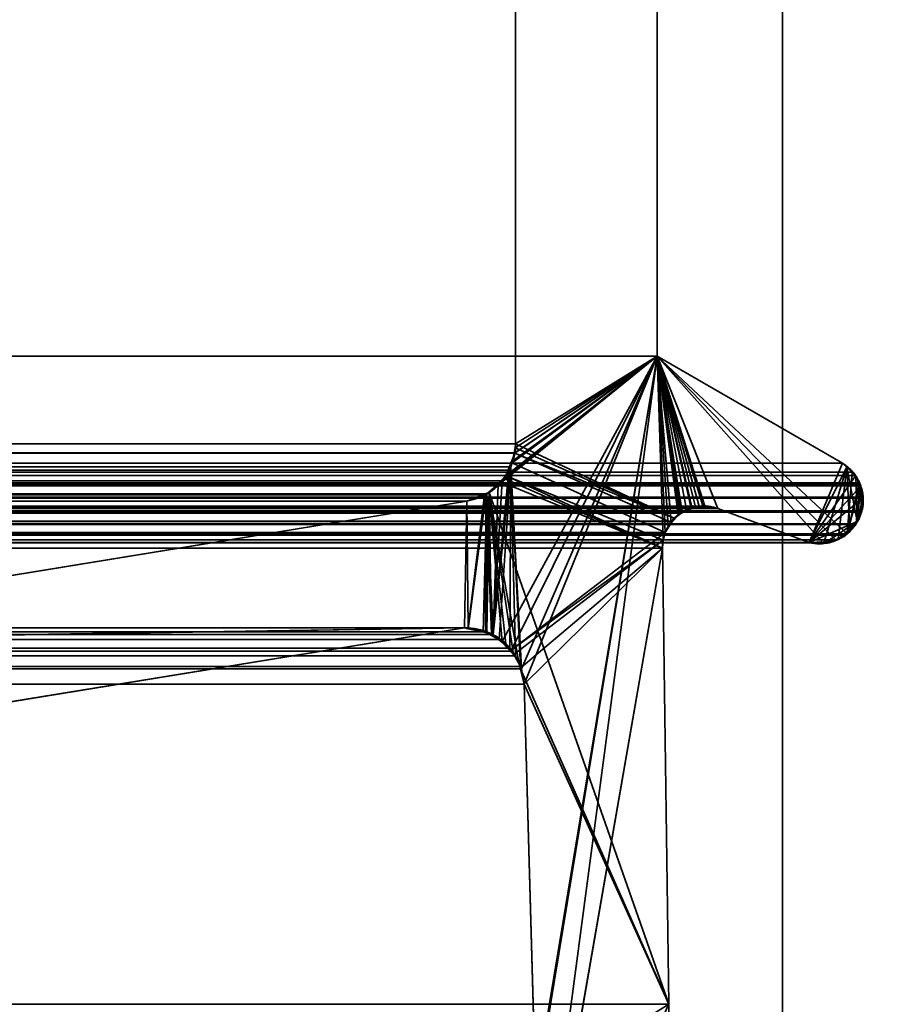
# Model space of a CAD drawing. Header units: millimetres. Extents: x -603 to 3703, y -120 to 249.
# Tile 633 of 656: x 1981.96 to 1988.35, y 2.65 to 9.8. Entities that reach past the tile are written whole.
import ezdxf

# ---------------------------------------------------------------- set-up
doc = ezdxf.new("R2010")
doc.units = ezdxf.units.MM
doc.layers.add('152', color=7, linetype='Continuous', true_color=0xffffff)

# ---------------------------------------------------------------- blocks, each defined once
blk = doc.blocks.new('UG_SURFACE_002')
at = {"layer": '152', "color": 252, "linetype": 'Continuous', "lineweight": 35}
for points in [[(2177.5, -30, 2213.0001), (2177.5, 229.8, 2213.0001), (822.5, 229.8, 2213.0001), (822.5, -30, 2213.0001)], [(972.5, -30, 2063), (972.5, 229.8, 2063), (2027.4999, 229.8, 2063), (2027.4999, -30, 2063)]]:
    blk.add_3dface(points, dxfattribs=at)
blk = doc.blocks.new('UG_SURFACE_148')
at = {"layer": '152', "color": 7, "linetype": 'Continuous', "lineweight": 35}
for points in [[(1014.4385, 6.7187, 2019.0616), (1014.4385, 11.8663, 2019.0616), (1985.5615, 11.8663, 2019.0616), (1985.5615, 6.7187, 2019.0616)], [(1985.5615, 6.7187, 2019.0616), (1985.5615, 11.8663, 2019.0616), (1986.5888, 11.6334, 2020.0887), (1986.5888, 7.3541, 2020.0887)], [(1986.5888, 7.3541, 2020.0887), (1986.5888, 11.6334, 2020.0887), (1013.4112, 11.6334, 2020.0887), (1013.4112, 7.3541, 2020.0887)], [(1987.9353, 6.5775, 2021.4353), (1986.5888, 7.3541, 2020.0887), (1013.4112, 7.3541, 2020.0887), (1012.0647, 6.5775, 2021.4353)], [(1986.5888, 7.3541, 2020.0887), (1985.6043, 5.0824, 2019.1042), (1985.527, 6.5518, 2019.027), (1985.5556, 6.6507, 2019.0556)], [(1985.5556, 6.6507, 2019.0556), (1985.5565, 6.6534, 2019.0566), (1986.5888, 7.3541, 2020.0887)], [(1986.5888, 7.3541, 2020.0887), (1985.5565, 6.6534, 2019.0566), (1985.5615, 6.7187, 2019.0616)], [(1985.6224, 4.9715, 2019.1224), (1985.6043, 5.0824, 2019.1042), (1986.5888, 7.3541, 2020.0887)], [(1985.7049, 2.0412, 2019.2049), (1985.6224, 4.9715, 2019.1224), (1986.5888, 7.3541, 2020.0887)], [(1985.6853, 0.5531, 2019.1853), (1986.5888, 7.3541, 2020.0887), (1986.6327, 6.0214, 2020.1328), (1986.6284, 5.9608, 2020.1285)], [(1985.6882, 1.8784, 2019.1882), (1986.5888, 7.3541, 2020.0887), (1985.6853, 0.5531, 2019.1853)], [(1986.5888, 7.3541, 2020.0887), (1985.6882, 1.8784, 2019.1882), (1985.7049, 2.0412, 2019.2049)], [(1987.9681, 6.0644, 2021.4679), (1986.5888, 7.3541, 2020.0887), (1987.9353, 6.5775, 2021.4353), (1988.0043, 6.5123, 2021.5044)], [(1986.5888, 7.3541, 2020.0887), (1987.8838, 6.0204, 2021.3838), (1987.8387, 5.9996, 2021.3387), (1987.7932, 6.0002, 2021.2932)], [(1986.5888, 7.3541, 2020.0887), (1987.9681, 6.0644, 2021.4679), (1987.9593, 6.0552, 2021.4593), (1987.8838, 6.0204, 2021.3838)], [(1986.5888, 7.3541, 2020.0887), (1987.0291, 6.2483, 2020.529), (1986.9342, 6.2604, 2020.4341)], [(1986.5888, 7.3541, 2020.0887), (1986.6465, 6.0731, 2020.1464), (1986.6327, 6.0214, 2020.1328)], [(1986.5888, 7.3541, 2020.0887), (1986.8951, 6.2655, 2020.395), (1986.8431, 6.248, 2020.3431)], [(1987.7932, 6.0002, 2021.2932), (1987.6932, 6.0016, 2021.1933), (1987.0291, 6.2483, 2020.529), (1986.5888, 7.3541, 2020.0887)], [(1986.5888, 7.3541, 2020.0887), (1986.6917, 6.1535, 2020.1917), (1986.6465, 6.0731, 2020.1464)], [(1986.5888, 7.3541, 2020.0887), (1986.7715, 6.2239, 2020.2715), (1986.7603, 6.214, 2020.2603)], [(1986.9342, 6.2604, 2020.4341), (1986.8951, 6.2655, 2020.395), (1986.5888, 7.3541, 2020.0887)], [(1986.8431, 6.248, 2020.3431), (1986.7715, 6.2239, 2020.2715), (1986.5888, 7.3541, 2020.0887)], [(1986.7603, 6.214, 2020.2603), (1986.6936, 6.1552, 2020.1936), (1986.6917, 6.1535, 2020.1917), (1986.5888, 7.3541, 2020.0887)], [(1014.4385, 6.7187, 2019.0616), (1985.5565, 6.6534, 2019.0566), (1985.5556, 6.6507, 2019.0556)], [(1014.4385, 6.7187, 2019.0616), (1985.5615, 6.7187, 2019.0616), (1985.5565, 6.6534, 2019.0566)], [(1985.5556, 6.6507, 2019.0556), (1014.4473, 6.6515, 2019.0525), (1014.4385, 6.7187, 2019.0616)], [(1014.4473, 6.6515, 2019.0525), (1985.5556, 6.6507, 2019.0556), (1985.527, 6.5518, 2019.027)], [(1014.4531, 6.6087, 2019.047), (1014.4473, 6.6515, 2019.0525), (1985.527, 6.5518, 2019.027)], [(1014.4531, 6.6087, 2019.047), (1985.527, 6.5518, 2019.027), (1985.512, 6.5272, 2019.012)], [(1985.512, 6.5272, 2019.012), (1014.4871, 6.5255, 2019.0129), (1014.4531, 6.6087, 2019.047)], [(1011.9947, 6.5146, 2021.5054), (1011.9799, 6.5013, 2021.5201), (1988.0294, 6.4886, 2021.5294)], [(1012.0647, 6.5775, 2021.4353), (1011.9947, 6.5146, 2021.5054), (1988.0043, 6.5123, 2021.5044)], [(1988.0294, 6.4886, 2021.5294), (1988.0043, 6.5123, 2021.5044), (1011.9947, 6.5146, 2021.5054)], [(1988.0043, 6.5123, 2021.5044), (1987.9353, 6.5775, 2021.4353), (1012.0647, 6.5775, 2021.4353)], [(1014.4925, 6.5122, 2019.0074), (1014.4871, 6.5255, 2019.0129), (1985.512, 6.5272, 2019.012)], [(1014.4925, 6.5122, 2019.0074), (1985.512, 6.5272, 2019.012), (1985.4639, 6.449, 2018.9638)], [(1014.4925, 6.5122, 2019.0074), (1985.4639, 6.449, 2018.9638), (1985.4354, 6.4249, 2018.9354)], [(1985.4354, 6.4249, 2018.9354), (1014.5636, 6.4213, 2018.9364), (1014.4925, 6.5122, 2019.0074)], [(1985.4419, 5.297, 2018.9419), (1985.3976, 5.3323, 2018.8975), (1985.527, 6.5518, 2019.027)], [(1985.512, 6.5272, 2019.012), (1985.527, 6.5518, 2019.027), (1985.3976, 5.3323, 2018.8975)], [(1985.3976, 5.3323, 2018.8975), (1985.4639, 6.449, 2018.9638), (1985.512, 6.5272, 2019.012)], [(1985.527, 6.5518, 2019.027), (1985.5202, 5.2345, 2019.0203), (1985.4419, 5.297, 2018.9419)], [(1985.5615, 5.178, 2019.0616), (1985.5366, 5.2122, 2019.0365), (1985.5202, 5.2345, 2019.0203), (1985.527, 6.5518, 2019.027)], [(1985.527, 6.5518, 2019.027), (1985.6043, 5.0824, 2019.1042), (1985.5958, 5.1012, 2019.0959)], [(1985.5958, 5.1012, 2019.0959), (1985.5615, 5.178, 2019.0616), (1985.527, 6.5518, 2019.027)], [(1988.0043, 6.5123, 2021.5044), (1988.0294, 6.4886, 2021.5294), (1988.0571, 6.4344, 2021.5571), (1987.9681, 6.0644, 2021.4679)], [(1011.9799, 6.5013, 2021.5201), (1011.9424, 6.4347, 2021.5576), (1988.0571, 6.4344, 2021.5571)], [(1011.9799, 6.5013, 2021.5201), (1988.0571, 6.4344, 2021.5571), (1988.0294, 6.4886, 2021.5294)], [(1985.4354, 6.4249, 2018.9354), (1985.4639, 6.449, 2018.9638), (1985.3976, 5.3323, 2018.8975)], [(1011.9354, 6.4222, 2021.5647), (1011.9158, 6.3416, 2021.5843), (1988.084, 6.331, 2021.584)], [(1011.9365, 6.4244, 2021.5633), (1011.9354, 6.4222, 2021.5647), (1988.068, 6.4131, 2021.5681)], [(1011.9354, 6.4222, 2021.5647), (1988.084, 6.331, 2021.584), (1988.068, 6.4131, 2021.5681)], [(1011.9424, 6.4347, 2021.5576), (1011.9365, 6.4244, 2021.5633), (1988.0626, 6.4236, 2021.5626)], [(1988.068, 6.4131, 2021.5681), (1988.0626, 6.4236, 2021.5626), (1011.9365, 6.4244, 2021.5633)], [(1988.0626, 6.4236, 2021.5626), (1988.0571, 6.4344, 2021.5571), (1011.9424, 6.4347, 2021.5576)], [(1014.5705, 6.4125, 2018.9295), (1014.5636, 6.4213, 2018.9364), (1985.4354, 6.4249, 2018.9354)], [(1014.625, 6.3688, 2018.8751), (1014.5705, 6.4125, 2018.9295), (1985.4354, 6.4249, 2018.9354)], [(1014.625, 6.3688, 2018.8751), (1985.4354, 6.4249, 2018.9354), (1985.3528, 6.3547, 2018.8527)], [(1014.625, 6.3688, 2018.8751), (1985.3528, 6.3547, 2018.8527), (1985.3343, 6.3481, 2018.8344)], [(1985.3343, 6.3481, 2018.8344), (1014.6664, 6.3523, 2018.8336), (1014.625, 6.3688, 2018.8751)], [(1985.3976, 5.3323, 2018.8975), (1985.3528, 6.3547, 2018.8527), (1985.4354, 6.4249, 2018.9354)], [(1988.0571, 6.4344, 2021.5571), (1988.0626, 6.4236, 2021.5626), (1987.9681, 6.0644, 2021.4679)], [(1988.0346, 6.1368, 2021.5347), (1988.0327, 6.1326, 2021.5328), (1987.9681, 6.0644, 2021.4679), (1988.0626, 6.4236, 2021.5626)], [(1988.0723, 6.222, 2021.5724), (1988.0346, 6.1368, 2021.5347), (1988.0626, 6.4236, 2021.5626)], [(1988.0723, 6.222, 2021.5724), (1988.0626, 6.4236, 2021.5626), (1988.068, 6.4131, 2021.5681), (1988.084, 6.331, 2021.584)], [(1988.084, 6.331, 2021.584), (1011.9154, 6.3315, 2021.5845), (1011.9141, 6.3011, 2021.5859)], [(1988.084, 6.331, 2021.584), (1011.9141, 6.3011, 2021.5859), (1011.9234, 6.2316, 2021.5766)], [(1011.9158, 6.3416, 2021.5843), (1011.9154, 6.3315, 2021.5845), (1988.084, 6.331, 2021.584)], [(1011.9234, 6.2316, 2021.5766), (1988.0856, 6.3226, 2021.5857), (1988.084, 6.331, 2021.584)], [(1011.9234, 6.2316, 2021.5766), (1988.0766, 6.2316, 2021.5766), (1988.0856, 6.3226, 2021.5857)], [(1014.6664, 6.3523, 2018.8336), (1985.3343, 6.3481, 2018.8344), (1985.2079, 6.3024, 2018.708)], [(1985.2079, 6.3024, 2018.708), (1014.7921, 6.3024, 2018.708), (1014.6664, 6.3523, 2018.8336)], [(1021.0108, 5.2872, 2012.4891), (1014.7921, 6.3024, 2018.708), (1985.2079, 6.3024, 2018.708), (1978.9892, 5.2872, 2012.4891)], [(1978.9892, 5.2872, 2012.4891), (1985.2079, 6.3024, 2018.708), (1985.1892, 5.381, 2018.6892)], [(1985.2079, 6.3024, 2018.708), (1985.2164, 5.3809, 2018.7163), (1985.1892, 5.381, 2018.6892)], [(1985.2079, 6.3024, 2018.708), (1985.3343, 6.3481, 2018.8344), (1985.2164, 5.3809, 2018.7163)], [(1985.3245, 5.3519, 2018.8246), (1985.2164, 5.3809, 2018.7163), (1985.3343, 6.3481, 2018.8344), (1985.3528, 6.3547, 2018.8527)], [(1985.3528, 6.3547, 2018.8527), (1985.3976, 5.3323, 2018.8975), (1985.3245, 5.3519, 2018.8246)], [(1988.084, 6.331, 2021.584), (1988.0856, 6.3226, 2021.5857), (1988.0766, 6.2316, 2021.5766), (1988.0723, 6.222, 2021.5724)], [(1011.9234, 6.2316, 2021.5766), (1011.9276, 6.2218, 2021.5724), (1988.0723, 6.222, 2021.5724)], [(1988.0723, 6.222, 2021.5724), (1988.0766, 6.2316, 2021.5766), (1011.9234, 6.2316, 2021.5766)], [(1987.0291, 6.2483, 2020.529), (1987.6932, 6.0016, 2021.1933), (1012.3068, 6.0016, 2021.1933), (1012.9709, 6.2483, 2020.529)], [(1012.9709, 6.2483, 2020.529), (1013.0657, 6.2609, 2020.4341), (1986.9342, 6.2604, 2020.4341)], [(1986.9342, 6.2604, 2020.4341), (1987.0291, 6.2483, 2020.529), (1012.9709, 6.2483, 2020.529)], [(1986.8951, 6.2655, 2020.395), (1013.0657, 6.2609, 2020.4341), (1013.1023, 6.2657, 2020.3977)], [(1986.8951, 6.2655, 2020.395), (1986.9342, 6.2604, 2020.4341), (1013.0657, 6.2609, 2020.4341)], [(1013.1023, 6.2657, 2020.3977), (1986.8431, 6.248, 2020.3431), (1986.8951, 6.2655, 2020.395)], [(1013.1023, 6.2657, 2020.3977), (1013.1569, 6.2479, 2020.3431), (1986.8431, 6.248, 2020.3431)], [(1986.7715, 6.2239, 2020.2715), (1986.8431, 6.248, 2020.3431), (1013.1569, 6.2479, 2020.3431)], [(1986.7715, 6.2239, 2020.2715), (1013.1569, 6.2479, 2020.3431), (1013.2265, 6.2251, 2020.2734)], [(1013.2265, 6.2251, 2020.2734), (1986.7603, 6.214, 2020.2603), (1986.7715, 6.2239, 2020.2715)], [(1013.2265, 6.2251, 2020.2734), (1013.2396, 6.2137, 2020.2603), (1986.7603, 6.214, 2020.2603)], [(1988.0723, 6.222, 2021.5724), (1011.9276, 6.2218, 2021.5724), (1011.9596, 6.1447, 2021.5404)], [(1988.0723, 6.222, 2021.5724), (1011.9596, 6.1447, 2021.5404), (1011.9656, 6.1377, 2021.5344)], [(1011.9656, 6.1377, 2021.5344), (1988.0346, 6.1368, 2021.5347), (1988.0723, 6.222, 2021.5724)], [(1986.7603, 6.214, 2020.2603), (1013.2396, 6.2137, 2020.2603), (1013.3065, 6.1556, 2020.1936)], [(1013.3065, 6.1556, 2020.1936), (1986.6936, 6.1552, 2020.1936), (1986.7603, 6.214, 2020.2603)], [(1986.6917, 6.1535, 2020.1917), (1013.3065, 6.1556, 2020.1936), (1013.3069, 6.1552, 2020.1931)], [(1986.6917, 6.1535, 2020.1917), (1986.6936, 6.1552, 2020.1936), (1013.3065, 6.1556, 2020.1936)], [(1013.3069, 6.1552, 2020.1931), (1986.6465, 6.0731, 2020.1464), (1986.6917, 6.1535, 2020.1917)], [(1013.3069, 6.1552, 2020.1931), (1013.3535, 6.0731, 2020.1464), (1986.6465, 6.0731, 2020.1464)], [(1988.0346, 6.1368, 2021.5347), (1011.9656, 6.1377, 2021.5344), (1012.0267, 6.0664, 2021.4734)], [(1988.0327, 6.1326, 2021.5328), (1988.0346, 6.1368, 2021.5347), (1012.0267, 6.0664, 2021.4734)], [(1988.0327, 6.1326, 2021.5328), (1012.0267, 6.0664, 2021.4734), (1012.0314, 6.0638, 2021.4686)], [(1012.0314, 6.0638, 2021.4686), (1987.9681, 6.0644, 2021.4679), (1988.0327, 6.1326, 2021.5328)], [(1987.9593, 6.0552, 2021.4593), (1987.9681, 6.0644, 2021.4679), (1012.0314, 6.0638, 2021.4686)], [(1012.0314, 6.0638, 2021.4686), (1012.116, 6.018, 2021.384), (1987.8838, 6.0204, 2021.3838)], [(1987.8838, 6.0204, 2021.3838), (1987.9593, 6.0552, 2021.4593), (1012.0314, 6.0638, 2021.4686)], [(1987.8838, 6.0204, 2021.3838), (1012.116, 6.018, 2021.384), (1012.1393, 6.0054, 2021.3606)], [(1987.8387, 5.9996, 2021.3387), (1987.8838, 6.0204, 2021.3838), (1012.1393, 6.0054, 2021.3606)], [(1986.6327, 6.0214, 2020.1328), (1013.3535, 6.0731, 2020.1464), (1013.3715, 5.9802, 2020.1285)], [(1986.6327, 6.0214, 2020.1328), (1986.6465, 6.0731, 2020.1464), (1013.3535, 6.0731, 2020.1464)], [(1013.3715, 5.9802, 2020.1285), (1986.6284, 5.9608, 2020.1285), (1986.6327, 6.0214, 2020.1328)], [(1012.1393, 6.0054, 2021.3606), (1012.207, 5.999, 2021.2929), (1987.7932, 6.0002, 2021.2932)], [(1987.7932, 6.0002, 2021.2932), (1987.8387, 5.9996, 2021.3387), (1012.1393, 6.0054, 2021.3606)], [(1012.207, 5.999, 2021.2929), (1012.2631, 5.9938, 2021.2369), (1987.6932, 6.0016, 2021.1933)], [(1987.6932, 6.0016, 2021.1933), (1987.7932, 6.0002, 2021.2932), (1012.207, 5.999, 2021.2929)], [(1012.2631, 5.9938, 2021.2369), (1012.3068, 6.0016, 2021.1933), (1987.6932, 6.0016, 2021.1933)], [(1986.675, 2.6459, 2020.175), (1986.6284, 5.9608, 2020.1285), (1013.3716, 5.9608, 2020.1285), (1013.325, 2.6459, 2020.175)], [(1013.3715, 5.9802, 2020.1285), (1013.3716, 5.9608, 2020.1285), (1986.6284, 5.9608, 2020.1285)], [(1985.6876, 0.5521, 2019.1877), (1985.6853, 0.5531, 2019.1853), (1986.6284, 5.9608, 2020.1285)], [(1985.6876, 0.5521, 2019.1877), (1986.6284, 5.9608, 2020.1285), (1986.675, 2.6459, 2020.175)], [(1985.2164, 5.3809, 2018.7163), (1014.6747, 5.3615, 2018.8253), (1014.6782, 5.3634, 2018.8217)], [(1985.2164, 5.3809, 2018.7163), (1985.3245, 5.3519, 2018.8246), (1014.6747, 5.3615, 2018.8253)], [(1014.6782, 5.3634, 2018.8217), (1014.8108, 5.381, 2018.6892), (1985.1892, 5.381, 2018.6892)], [(1985.1892, 5.381, 2018.6892), (1985.2164, 5.3809, 2018.7163), (1014.6782, 5.3634, 2018.8217)], [(1014.8108, 5.381, 2018.6892), (1023.9148, 3.8982, 2009.5851), (1976.0852, 3.8982, 2009.5851), (1985.1892, 5.381, 2018.6892)], [(1985.1892, 5.381, 2018.6892), (1976.0852, 3.8982, 2009.5851), (1978.9213, 5.2819, 2012.4211), (1978.9724, 5.2849, 2012.4724)], [(1985.1892, 5.381, 2018.6892), (1978.9724, 5.2849, 2012.4724), (1978.9892, 5.2872, 2012.4891)], [(1985.5202, 5.2345, 2019.0203), (1014.528, 5.2822, 2018.9719), (1014.5571, 5.2979, 2018.9428)], [(1014.5571, 5.2979, 2018.9428), (1014.6747, 5.3615, 2018.8253), (1985.3245, 5.3519, 2018.8246)], [(1985.3245, 5.3519, 2018.8246), (1985.3976, 5.3323, 2018.8975), (1014.5571, 5.2979, 2018.9428)], [(1985.3976, 5.3323, 2018.8975), (1985.4419, 5.297, 2018.9419), (1014.5571, 5.2979, 2018.9428)], [(1014.5571, 5.2979, 2018.9428), (1985.4419, 5.297, 2018.9419), (1985.5202, 5.2345, 2019.0203)], [(1985.5202, 5.2345, 2019.0203), (1014.4651, 5.2089, 2019.0349), (1014.528, 5.2822, 2018.9719)], [(1985.5202, 5.2345, 2019.0203), (1985.5366, 5.2122, 2019.0365), (1014.4651, 5.2089, 2019.0349)], [(1985.5615, 5.178, 2019.0616), (1014.4042, 5.1012, 2019.0959), (1014.4385, 5.178, 2019.0616)], [(1985.5615, 5.178, 2019.0616), (1985.5958, 5.1012, 2019.0959), (1014.4042, 5.1012, 2019.0959)], [(1985.5615, 5.178, 2019.0616), (1014.4385, 5.178, 2019.0616), (1014.4651, 5.2089, 2019.0349)], [(1014.4651, 5.2089, 2019.0349), (1985.5366, 5.2122, 2019.0365), (1985.5615, 5.178, 2019.0616)], [(1985.6043, 5.0824, 2019.1042), (1014.3776, 4.9715, 2019.1224), (1014.3957, 5.0824, 2019.1042)], [(1985.6043, 5.0824, 2019.1042), (1985.6224, 4.9715, 2019.1224), (1014.3776, 4.9715, 2019.1224)], [(1014.3957, 5.0824, 2019.1042), (1014.4042, 5.1012, 2019.0959), (1985.5958, 5.1012, 2019.0959), (1985.6043, 5.0824, 2019.1042)], [(1014.2951, 2.0412, 2019.2049), (1014.3776, 4.9715, 2019.1224), (1985.6224, 4.9715, 2019.1224), (1985.7049, 2.0412, 2019.2049)]]:
    blk.add_3dface(points, dxfattribs=at)
blk = doc.blocks.new('UG_SURFACE_149')
at = {"layer": '152', "color": 7, "linetype": 'Continuous', "lineweight": 35}
for points in [[(1986.5888, 11.6334, -7), (1986.5888, 7.3541, -7), (1985.5615, 6.7187, -7), (1985.5615, 11.8663, -7)], [(1986.5888, 7.3541, 2020.0887), (1986.5888, 11.6334, 2020.0887), (1985.5615, 11.8663, 2019.0616), (1985.5615, 6.7187, 2019.0616)], [(1985.5615, 6.7187, 2019.0616), (1985.5615, 11.8663, 2019.0616), (1985.5615, 11.8663, -7), (1985.5615, 6.7187, -7)], [(1986.5888, 7.3541, -7), (1986.5888, 11.6334, -7), (1986.5888, 11.6334, 2020.0887), (1986.5888, 7.3541, 2020.0887)], [(1986.5888, 7.3541, 2020.0887), (1985.3693, 6.365, 2018.8692), (1985.3867, 5.3379, 2018.8868), (1985.462, 5.2773, 2018.9619)], [(1985.4517, 6.4465, 2018.9517), (1985.3693, 6.365, 2018.8692), (1986.5888, 7.3541, 2020.0887)], [(1985.4754, 6.4699, 2018.9755), (1985.4517, 6.4465, 2018.9517), (1986.5888, 7.3541, 2020.0887)], [(1985.462, 5.2773, 2018.9619), (1985.5305, 5.2222, 2019.0306), (1986.5888, 7.3541, 2020.0887)], [(1986.5888, 7.3541, 2020.0887), (1985.491, 6.4854, 2018.991), (1985.4754, 6.4699, 2018.9755)], [(1985.5359, 6.5803, 2019.0358), (1985.491, 6.4854, 2018.991), (1986.5888, 7.3541, 2020.0887)], [(1986.6465, 6.0731, 2020.1464), (1986.6681, 6.1188, 2020.1681), (1986.5888, 7.3541, 2020.0887), (1985.5305, 5.2222, 2019.0306)], [(1986.5888, 7.3541, 2020.0887), (1985.5433, 6.596, 2019.0432), (1985.5359, 6.5803, 2019.0358)], [(1985.5571, 6.6889, 2019.057), (1985.5433, 6.596, 2019.0432), (1986.5888, 7.3541, 2020.0887)], [(1986.5888, 7.3541, 2020.0887), (1985.5615, 6.7187, 2019.0616), (1985.5571, 6.6889, 2019.057)], [(1986.7524, 6.2053, -7), (1986.7128, 6.1775, -7), (1985.5615, 6.7187, -7), (1986.5888, 7.3541, -7)], [(1987.9353, 6.5775, -7), (1986.5888, 7.3541, -7), (1986.5888, 7.3541, 2020.0887), (1987.9353, 6.5775, 2021.4353)], [(1986.5888, 7.3541, -7), (1986.8017, 6.2399, -7), (1986.7524, 6.2053, -7)], [(1986.5888, 7.3541, -7), (1986.9205, 6.267, -7), (1986.8373, 6.248, -7)], [(1987.6932, 6.0016, -7), (1987.0291, 6.2483, -7), (1986.5888, 7.3541, -7), (1987.9353, 6.5775, -7)], [(1986.8373, 6.248, -7), (1986.8017, 6.2399, -7), (1986.5888, 7.3541, -7)], [(1986.5888, 7.3541, -7), (1987.0291, 6.2483, -7), (1986.9344, 6.2646, -7)], [(1986.9344, 6.2646, -7), (1986.9205, 6.267, -7), (1986.5888, 7.3541, -7)], [(1986.5888, 7.3541, 2020.0887), (1986.75, 6.2071, 2020.2501), (1986.8375, 6.2472, 2020.3376)], [(1986.5888, 7.3541, 2020.0887), (1986.6681, 6.1188, 2020.1681), (1986.6915, 6.1456, 2020.1914)], [(1986.5888, 7.3541, 2020.0887), (1986.8686, 6.2615, 2020.3686), (1986.9344, 6.2561, 2020.4344)], [(1986.5888, 7.3541, 2020.0887), (1986.7417, 6.2033, 2020.2415), (1986.75, 6.2071, 2020.2501)], [(1986.9344, 6.2561, 2020.4344), (1987.0291, 6.2483, 2020.529), (1986.5888, 7.3541, 2020.0887)], [(1986.6915, 6.1456, 2020.1914), (1986.7417, 6.2033, 2020.2415), (1986.5888, 7.3541, 2020.0887)], [(1986.8375, 6.2472, 2020.3376), (1986.8686, 6.2615, 2020.3686), (1986.5888, 7.3541, 2020.0887)], [(1987.9353, 6.5775, 2021.4353), (1986.5888, 7.3541, 2020.0887), (1987.0291, 6.2483, 2020.529), (1987.6932, 6.0016, 2021.1933)], [(1985.559, 6.688, -7), (1985.5559, 6.6496, -7), (1985.5359, 6.5803, 2019.0358)], [(1985.5359, 6.5803, 2019.0358), (1985.5433, 6.596, 2019.0432), (1985.559, 6.688, -7)], [(1985.5433, 6.596, 2019.0432), (1985.5571, 6.6889, 2019.057), (1985.559, 6.688, -7)], [(1986.7128, 6.1775, -7), (1985.5559, 6.6496, -7), (1985.559, 6.688, -7)], [(1985.5615, 6.7187, -7), (1985.559, 6.688, -7), (1985.5571, 6.6889, 2019.057)], [(1985.5571, 6.6889, 2019.057), (1985.5615, 6.7187, 2019.0616), (1985.5615, 6.7187, -7)], [(1985.559, 6.688, -7), (1985.5615, 6.7187, -7), (1986.7128, 6.1775, -7)], [(1985.5292, 6.5819, -7), (1985.4916, 6.4863, -7), (1985.491, 6.4854, 2018.991)], [(1985.491, 6.4854, 2018.991), (1985.5359, 6.5803, 2019.0358), (1985.5292, 6.5819, -7)], [(1985.4916, 6.4863, -7), (1985.5292, 6.5819, -7), (1986.6465, 6.0731, -7), (1986.6321, 6.0177, -7)], [(1986.6935, 6.1471, -7), (1986.6465, 6.0731, -7), (1985.5292, 6.5819, -7), (1985.5559, 6.6496, -7)], [(1985.5559, 6.6496, -7), (1985.5292, 6.5819, -7), (1985.5359, 6.5803, 2019.0358)], [(1985.5559, 6.6496, -7), (1986.7128, 6.1775, -7), (1986.6935, 6.1471, -7)], [(1987.9353, 6.5775, -7), (1987.9488, 6.5687, -7), (1987.9656, 6.5516, -7), (1987.6932, 6.0016, -7)], [(1987.6932, 6.0016, 2021.1933), (1987.9657, 6.5488, 2021.4658), (1987.9353, 6.5775, 2021.4353)], [(1987.6932, 6.0016, -7), (1987.9656, 6.5516, -7), (1988.0304, 6.485, -7)], [(1987.9657, 6.5488, 2021.4658), (1987.6932, 6.0016, 2021.1933), (1987.8031, 6.0057, 2021.3032)], [(1987.9657, 6.5488, 2021.4658), (1987.8031, 6.0057, 2021.3032), (1987.8696, 6.0082, 2021.3697), (1987.9025, 6.028, 2021.4026)], [(1987.9657, 6.5488, 2021.4658), (1987.9025, 6.028, 2021.4026), (1987.9876, 6.0792, 2021.4877), (1987.9889, 6.0809, 2021.4889)], [(1987.9656, 6.5516, -7), (1987.9488, 6.5687, -7), (1987.9353, 6.5775, 2021.4353)], [(1987.9353, 6.5775, 2021.4353), (1987.9657, 6.5488, 2021.4658), (1987.9656, 6.5516, -7)], [(1987.9488, 6.5687, -7), (1987.9353, 6.5775, -7), (1987.9353, 6.5775, 2021.4353)], [(1988.0304, 6.485, -7), (1987.9656, 6.5516, -7), (1987.9657, 6.5488, 2021.4658)], [(1987.9657, 6.5488, 2021.4658), (1988.0294, 6.4886, 2021.5294), (1988.0304, 6.485, -7)], [(1987.9889, 6.0809, 2021.4889), (1988.0427, 6.1542, 2021.5428), (1987.9657, 6.5488, 2021.4658)], [(1988.0309, 6.4854, 2021.5309), (1988.0294, 6.4886, 2021.5294), (1987.9657, 6.5488, 2021.4658), (1988.0427, 6.1542, 2021.5428)], [(1985.3693, 6.365, 2018.8692), (1985.4517, 6.4465, 2018.9517), (1985.4498, 6.4447, -7)], [(1985.4498, 6.4447, -7), (1985.3703, 6.3656, -7), (1985.3693, 6.365, 2018.8692)], [(1986.6284, 5.9608, -7), (1986.675, 2.6459, -7), (1985.3703, 6.3656, -7), (1985.4498, 6.4447, -7)], [(1985.4498, 6.4447, -7), (1985.4743, 6.4691, -7), (1986.6284, 5.9608, -7)], [(1985.4743, 6.4691, -7), (1985.4498, 6.4447, -7), (1985.4517, 6.4465, 2018.9517)], [(1985.4517, 6.4465, 2018.9517), (1985.4754, 6.4699, 2018.9755), (1985.4743, 6.4691, -7)], [(1985.4743, 6.4691, -7), (1985.4916, 6.4863, -7), (1986.6284, 5.9608, -7)], [(1985.4916, 6.4863, -7), (1985.4743, 6.4691, -7), (1985.4754, 6.4699, 2018.9755)], [(1985.4754, 6.4699, 2018.9755), (1985.491, 6.4854, 2018.991), (1985.4916, 6.4863, -7)], [(1986.6321, 6.0177, -7), (1986.6284, 5.9608, -7), (1985.4916, 6.4863, -7)], [(1987.6932, 6.0016, -7), (1988.0304, 6.485, -7), (1988.0347, 6.4807, -7), (1988.0645, 6.4048, -7)], [(1988.0294, 6.4886, 2021.5294), (1988.0309, 6.4854, 2021.5309), (1988.0304, 6.485, -7)], [(1988.0347, 6.4807, -7), (1988.0304, 6.485, -7), (1988.0309, 6.4854, 2021.5309)], [(1988.0645, 6.4048, -7), (1988.0347, 6.4807, -7), (1988.0309, 6.4854, 2021.5309)], [(1988.0309, 6.4854, 2021.5309), (1988.0679, 6.405, 2021.5678), (1988.0645, 6.4048, -7)], [(1988.0679, 6.405, 2021.5678), (1988.0309, 6.4854, 2021.5309), (1988.0427, 6.1542, 2021.5428)], [(1987.6932, 6.0016, -7), (1988.0645, 6.4048, -7), (1988.0812, 6.3623, -7), (1988.0798, 6.3226, -7)], [(1988.0427, 6.1542, 2021.5428), (1988.0832, 6.3218, 2021.5833), (1988.0757, 6.388, 2021.5757), (1988.0679, 6.405, 2021.5678)], [(1988.0812, 6.3623, -7), (1988.0645, 6.4048, -7), (1988.0679, 6.405, 2021.5678)], [(1988.0679, 6.405, 2021.5678), (1988.0757, 6.388, 2021.5757), (1988.0812, 6.3623, -7)], [(1988.0798, 6.3226, -7), (1988.0812, 6.3623, -7), (1988.0757, 6.388, 2021.5757)], [(1988.0757, 6.388, 2021.5757), (1988.0832, 6.3218, 2021.5833), (1988.0798, 6.3226, -7)], [(1976.0852, 3.8982, 2009.5851), (1985.1892, 5.381, 2018.6892), (1985.2079, 6.3024, 2018.708), (1978.9892, 5.2872, 2012.4891)], [(1978.9892, 5.2872, -7), (1985.2079, 6.3024, -7), (1985.1892, 5.381, -7)], [(1978.9892, 5.2872, 2012.4891), (1985.2079, 6.3024, 2018.708), (1985.2079, 6.3024, -7), (1978.9892, 5.2872, -7)], [(1985.3468, 6.3562, 2018.8468), (1985.2079, 6.3024, 2018.708), (1985.1892, 5.381, 2018.6892), (1985.2177, 5.3748, 2018.7178)], [(1985.2176, 5.3764, -7), (1985.1892, 5.381, -7), (1985.2079, 6.3024, -7), (1985.346, 6.3561, -7)], [(1985.2079, 6.3024, 2018.708), (1985.3468, 6.3562, 2018.8468), (1985.346, 6.3561, -7)], [(1985.346, 6.3561, -7), (1985.2079, 6.3024, -7), (1985.2079, 6.3024, 2018.708)], [(1985.346, 6.3561, -7), (1985.3436, 5.3562, -7), (1985.2176, 5.3764, -7)], [(1985.3468, 6.3562, 2018.8468), (1985.2177, 5.3748, 2018.7178), (1985.3517, 5.3455, 2018.8518)], [(1985.346, 6.3561, -7), (1985.3703, 6.3656, -7), (1985.3436, 5.3562, -7)], [(1985.3516, 5.3513, -7), (1985.3436, 5.3562, -7), (1985.3703, 6.3656, -7)], [(1985.3703, 6.3656, -7), (1985.346, 6.3561, -7), (1985.3468, 6.3562, 2018.8468)], [(1985.3468, 6.3562, 2018.8468), (1985.3693, 6.365, 2018.8692), (1985.3703, 6.3656, -7)], [(1985.3867, 5.3379, 2018.8868), (1985.3693, 6.365, 2018.8692), (1985.3468, 6.3562, 2018.8468)], [(1985.3517, 5.3455, 2018.8518), (1985.3867, 5.3379, 2018.8868), (1985.3468, 6.3562, 2018.8468)], [(1985.4631, 5.2826, -7), (1985.3516, 5.3513, -7), (1985.3703, 6.3656, -7)], [(1985.3703, 6.3656, -7), (1985.4904, 5.2657, -7), (1985.4631, 5.2826, -7)], [(1985.3703, 6.3656, -7), (1985.5816, 5.1408, -7), (1985.5469, 5.1883, -7)], [(1985.5469, 5.1883, -7), (1985.4904, 5.2657, -7), (1985.3703, 6.3656, -7)], [(1985.5944, 5.0879, -7), (1985.5816, 5.1408, -7), (1985.3703, 6.3656, -7), (1986.675, 2.6459, -7)], [(1987.6932, 6.0016, -7), (1988.0798, 6.3226, -7), (1988.0766, 6.2316, -7), (1988.0406, 6.1534, -7)], [(1988.0832, 6.3218, 2021.5833), (1988.0427, 6.1542, 2021.5428), (1988.0539, 6.1695, 2021.554), (1988.0766, 6.2316, 2021.5766)], [(1988.0798, 6.3226, -7), (1988.0859, 6.2992, 2021.5857), (1988.0766, 6.2316, 2021.5766)], [(1988.0766, 6.2316, 2021.5766), (1988.0766, 6.2316, -7), (1988.0798, 6.3226, -7)], [(1988.0766, 6.2316, 2021.5766), (1988.0859, 6.2992, 2021.5857), (1988.0832, 6.3218, 2021.5833)], [(1988.0798, 6.3226, -7), (1988.0832, 6.3218, 2021.5833), (1988.0859, 6.2992, 2021.5857)], [(1986.8017, 6.2399, -7), (1986.8375, 6.2472, 2020.3376), (1986.75, 6.2071, 2020.2501)], [(1986.75, 6.2071, 2020.2501), (1986.7524, 6.2053, -7), (1986.8017, 6.2399, -7)], [(1986.8017, 6.2399, -7), (1986.8373, 6.248, -7), (1986.8375, 6.2472, 2020.3376)], [(1986.8686, 6.2615, 2020.3686), (1986.8373, 6.248, -7), (1986.9205, 6.267, -7)], [(1986.8686, 6.2615, 2020.3686), (1986.8375, 6.2472, 2020.3376), (1986.8373, 6.248, -7)], [(1986.9205, 6.267, -7), (1986.9344, 6.2561, 2020.4344), (1986.8686, 6.2615, 2020.3686)], [(1986.9205, 6.267, -7), (1986.9344, 6.2646, -7), (1986.9344, 6.2561, 2020.4344)], [(1986.9344, 6.2561, 2020.4344), (1986.9344, 6.2646, -7), (1987.0291, 6.2483, -7)], [(1987.0291, 6.2483, -7), (1987.0291, 6.2483, 2020.529), (1986.9344, 6.2561, 2020.4344)], [(1987.0291, 6.2483, -7), (1987.6932, 6.0016, -7), (1987.6932, 6.0016, 2021.1933), (1987.0291, 6.2483, 2020.529)], [(1988.0427, 6.1542, 2021.5428), (1988.0406, 6.1534, -7), (1988.0766, 6.2316, -7)], [(1988.0766, 6.2316, -7), (1988.0539, 6.1695, 2021.554), (1988.0427, 6.1542, 2021.5428)], [(1988.0766, 6.2316, -7), (1988.0766, 6.2316, 2021.5766), (1988.0539, 6.1695, 2021.554)], [(1986.7417, 6.2033, 2020.2415), (1986.6915, 6.1456, 2020.1914), (1986.6935, 6.1471, -7)], [(1986.7417, 6.2033, 2020.2415), (1986.6935, 6.1471, -7), (1986.7128, 6.1775, -7)], [(1986.7417, 6.2033, 2020.2415), (1986.7128, 6.1775, -7), (1986.7524, 6.2053, -7)], [(1986.7524, 6.2053, -7), (1986.75, 6.2071, 2020.2501), (1986.7417, 6.2033, 2020.2415)], [(1987.8035, 5.9974, -7), (1987.6932, 6.0016, -7), (1988.0406, 6.1534, -7)], [(1987.9028, 6.0261, -7), (1987.8236, 5.9966, -7), (1987.8035, 5.9974, -7), (1988.0406, 6.1534, -7)], [(1987.9847, 6.0854, -7), (1987.9326, 6.0372, -7), (1987.9028, 6.0261, -7), (1988.0406, 6.1534, -7)], [(1988.0406, 6.1534, -7), (1988.0273, 6.1249, -7), (1987.9847, 6.0854, -7)], [(1988.0273, 6.1249, -7), (1988.0427, 6.1542, 2021.5428), (1987.9889, 6.0809, 2021.4889)], [(1988.0273, 6.1249, -7), (1988.0406, 6.1534, -7), (1988.0427, 6.1542, 2021.5428)], [(1986.6681, 6.1188, 2020.1681), (1986.6465, 6.0731, -7), (1986.6935, 6.1471, -7)], [(1986.6681, 6.1188, 2020.1681), (1986.6465, 6.0731, 2020.1464), (1986.6465, 6.0731, -7)], [(1986.6935, 6.1471, -7), (1986.6915, 6.1456, 2020.1914), (1986.6681, 6.1188, 2020.1681)], [(1987.9847, 6.0854, -7), (1987.9876, 6.0792, 2021.4877), (1987.9025, 6.028, 2021.4026)], [(1987.9025, 6.028, 2021.4026), (1987.9326, 6.0372, -7), (1987.9847, 6.0854, -7)], [(1987.9889, 6.0809, 2021.4889), (1987.9847, 6.0854, -7), (1988.0273, 6.1249, -7)], [(1987.9847, 6.0854, -7), (1987.9889, 6.0809, 2021.4889), (1987.9876, 6.0792, 2021.4877)], [(1985.5305, 5.2222, 2019.0306), (1986.6321, 6.0177, 2020.1321), (1986.6465, 6.0731, 2020.1464)], [(1986.6321, 6.0177, 2020.1321), (1985.5305, 5.2222, 2019.0306), (1985.549, 5.1885, 2019.0489)], [(1985.549, 5.1885, 2019.0489), (1985.6005, 5.0942, 2019.1004), (1986.6284, 5.9608, 2020.1285), (1986.6321, 6.0177, 2020.1321)], [(1986.6321, 6.0177, 2020.1321), (1986.6284, 5.9608, -7), (1986.6321, 6.0177, -7)], [(1986.6321, 6.0177, 2020.1321), (1986.6284, 5.9608, 2020.1285), (1986.6284, 5.9608, -7)], [(1986.6321, 6.0177, -7), (1986.6465, 6.0731, 2020.1464), (1986.6321, 6.0177, 2020.1321)], [(1986.6321, 6.0177, -7), (1986.6465, 6.0731, -7), (1986.6465, 6.0731, 2020.1464)], [(1987.9028, 6.0261, -7), (1987.8696, 6.0082, 2021.3697), (1987.8031, 6.0057, 2021.3032)], [(1987.8031, 6.0057, 2021.3032), (1987.8236, 5.9966, -7), (1987.9028, 6.0261, -7)], [(1987.9028, 6.0261, -7), (1987.9025, 6.028, 2021.4026), (1987.8696, 6.0082, 2021.3697)], [(1987.9025, 6.028, 2021.4026), (1987.9028, 6.0261, -7), (1987.9326, 6.0372, -7)], [(1986.6284, 5.9608, 2020.1285), (1985.6005, 5.0942, 2019.1004), (1985.6013, 5.0895, 2019.1014), (1985.6224, 4.9715, 2019.1224)], [(1986.675, 2.6459, 2020.175), (1986.6284, 5.9608, 2020.1285), (1985.6224, 4.9715, 2019.1224), (1985.7049, 2.0412, 2019.2049)], [(1986.675, 2.6459, -7), (1986.6284, 5.9608, -7), (1986.6284, 5.9608, 2020.1285), (1986.675, 2.6459, 2020.175)], [(1987.8035, 5.9974, -7), (1987.8031, 6.0057, 2021.3032), (1987.6932, 6.0016, 2021.1933)], [(1987.6932, 6.0016, 2021.1933), (1987.6932, 6.0016, -7), (1987.8035, 5.9974, -7)], [(1987.8031, 6.0057, 2021.3032), (1987.8035, 5.9974, -7), (1987.8236, 5.9966, -7)], [(1985.1892, 5.381, -7), (1976.0852, 3.8982, -7), (1978.9213, 5.2819, -7), (1978.9553, 5.2832, -7)], [(1985.1892, 5.381, 2018.6892), (1976.0852, 3.8982, 2009.5851), (1976.0852, 3.8982, -7), (1985.1892, 5.381, -7)], [(1985.1892, 5.381, -7), (1978.9553, 5.2832, -7), (1978.9892, 5.2872, -7)], [(1985.2176, 5.3764, -7), (1985.2177, 5.3748, 2018.7178), (1985.1892, 5.381, 2018.6892)], [(1985.1892, 5.381, 2018.6892), (1985.1892, 5.381, -7), (1985.2176, 5.3764, -7)], [(1985.2177, 5.3748, 2018.7178), (1985.2176, 5.3764, -7), (1985.3436, 5.3562, -7)], [(1985.3436, 5.3562, -7), (1985.3517, 5.3455, 2018.8518), (1985.2177, 5.3748, 2018.7178)], [(1985.3436, 5.3562, -7), (1985.3516, 5.3513, -7), (1985.3517, 5.3455, 2018.8518)], [(1985.3517, 5.3455, 2018.8518), (1985.3516, 5.3513, -7), (1985.4631, 5.2826, -7)], [(1985.4631, 5.2826, -7), (1985.3867, 5.3379, 2018.8868), (1985.3517, 5.3455, 2018.8518)], [(1985.4631, 5.2826, -7), (1985.462, 5.2773, 2018.9619), (1985.3867, 5.3379, 2018.8868)], [(1985.462, 5.2773, 2018.9619), (1985.4631, 5.2826, -7), (1985.4904, 5.2657, -7)], [(1985.5469, 5.1883, -7), (1985.5305, 5.2222, 2019.0306), (1985.462, 5.2773, 2018.9619)], [(1985.462, 5.2773, 2018.9619), (1985.4904, 5.2657, -7), (1985.5469, 5.1883, -7)], [(1985.5469, 5.1883, -7), (1985.549, 5.1885, 2019.0489), (1985.5305, 5.2222, 2019.0306)], [(1985.549, 5.1885, 2019.0489), (1985.5469, 5.1883, -7), (1985.5816, 5.1408, -7)], [(1985.5816, 5.1408, -7), (1985.6005, 5.0942, 2019.1004), (1985.549, 5.1885, 2019.0489)], [(1985.6005, 5.0942, 2019.1004), (1985.5816, 5.1408, -7), (1985.5944, 5.0879, -7)], [(1985.5944, 5.0879, -7), (1985.6013, 5.0895, 2019.1014), (1985.6005, 5.0942, 2019.1004)], [(1985.6013, 5.0895, 2019.1014), (1985.5944, 5.0879, -7), (1985.6224, 4.9715, -7)], [(1986.675, 2.6459, -7), (1985.6224, 4.9715, -7), (1985.5944, 5.0879, -7)], [(1985.6224, 4.9715, -7), (1985.6224, 4.9715, 2019.1224), (1985.6013, 5.0895, 2019.1014)], [(1985.7049, 2.0412, -7), (1985.6224, 4.9715, -7), (1986.675, 2.6459, -7), (1986.675, 2.4846, -7)], [(1985.7049, 2.0412, 2019.2049), (1985.6224, 4.9715, 2019.1224), (1985.6224, 4.9715, -7), (1985.7049, 2.0412, -7)]]:
    blk.add_3dface(points, dxfattribs=at)
blk = doc.blocks.new('UG_SURFACE_154')
at = {"layer": '152', "color": 252, "linetype": 'Continuous', "lineweight": 35}
for points in [[(1011, -46.92, 2022.5), (1989, -46.92, 2022.5), (1989, 62.92, 2022.5), (1011, 62.92, 2022.5)], [(1012.5, -46.92, 2020.9999), (1012.5, 62.92, 2020.9999), (1987.5, 62.92, 2020.9999), (1987.5, -46.92, 2020.9999)], [(1989, 62.92, 2022.5), (1989, -46.92, 2022.5), (1987.5, -46.92, 2020.9999), (1987.5, 62.92, 2020.9999)]]:
    blk.add_3dface(points, dxfattribs=at)
blk = doc.blocks.new('UG_SURFACE_155')
at = {"layer": '152', "color": 252, "linetype": 'Continuous', "lineweight": 35}
for points in [[(1987.5, 62.92, 2020.9999), (1987.5, 62.92, -7), (1987.5, -46.92, -7), (1987.5, -46.92, 2020.9999)], [(1987.5, -46.92, -7), (1987.5, 62.92, -7), (1989, 62.92, -7), (1989, -46.92, -7)], [(1987.5, 62.92, 2020.9999), (1987.5, -46.92, 2020.9999), (1989, -46.92, 2022.5), (1989, 62.92, 2022.5)]]:
    blk.add_3dface(points, dxfattribs=at)

msp = doc.modelspace()

# ---------------------------------------------------------------- linework, layer by layer
at = {"layer": '152', "color": 252, "linetype": 'Continuous', "lineweight": -3, "true_color": 0x939598}
for p, q in [((1987.5, -46.92, 2021), (1987.5, 62.92, 2021)), ((1987.5, -46.92, -7), (1987.5, 62.92, -7)), ((1987.5, -46.92, 2021), (1987.5, 62.92, 2021)), ((1985.5615, 6.7187, -7), (1985.5615, 11.8663, -7)), ((1985.5615, 11.8663, 2019.0615), (1985.5615, 6.7187, 2019.0615)), ((1985.5615, 11.8663, 2019.0615), (1985.5615, 6.7187, 2019.0615)), ((1986.5888, 7.3541, 2020.0888), (1986.5888, 11.6334, 2020.0888)), ((1986.5888, 11.6334, 2020.0888), (1986.5888, 7.3541, 2020.0888)), ((1986.5888, 7.3541, -7), (1986.5888, 11.6334, -7)), ((1986.5888, 7.3541, 2020.0888), (1013.4112, 7.3541, 2020.0888)), ((1987.9353, 6.5775, -7), (1986.5888, 7.3541, -7)), ((1986.5888, 7.3541, 2020.0888), (1987.9353, 6.5775, 2021.4353)), ((1986.5888, 7.3541, -7), (1986.5888, 7.3541, 2020.0888)), ((1987.9353, 6.5775, 2021.4353), (1986.5888, 7.3541, 2020.0888)), ((1014.4385, 6.7187, 2019.0615), (1985.5615, 6.7187, 2019.0615)), ((1985.5615, 6.7187, 2019.0615), (1985.5615, 6.7187, -7)), ((1987.9353, 6.5775, 2021.4353), (1012.0647, 6.5775, 2021.4353)), ((1987.9353, 6.5775, -7), (1987.9353, 6.5775, 2021.4353)), ((1014.7921, 6.3024, 2018.7079), (1985.2079, 6.3024, 2018.7079)), ((1985.2079, 6.3024, 2018.7079), (1978.9892, 5.2872, 2012.4892)), ((1985.2079, 6.3024, 2018.7079), (1978.9892, 5.2872, 2012.4892)), ((1978.9892, 5.2872, -7), (1985.2079, 6.3024, -7)), ((1985.2079, 6.3024, 2018.7079), (1985.2079, 6.3024, -7)), ((1988.0766, 6.2316, 2021.5766), (1011.9234, 6.2316, 2021.5766)), ((1987.0291, 6.2483, 2020.5291), (1012.9709, 6.2483, 2020.5291)), ((1987.0291, 6.2483, 2020.5291), (1987.6932, 6.0016, 2021.1932)), ((1987.0291, 6.2483, 2020.5291), (1987.6932, 6.0016, 2021.1932)), ((1987.0291, 6.2483, -7), (1987.6932, 6.0016, -7)), ((1987.0291, 6.2483, -7), (1987.0291, 6.2483, 2020.5291)), ((1988.0766, 6.2316, -7), (1988.0766, 6.2316, 2021.5766)), ((1986.6465, 6.0731, 2020.1465), (1013.3535, 6.0731, 2020.1465)), ((1986.6465, 6.0731, -7), (1986.6465, 6.0731, 2020.1465)), ((1987.6932, 6.0016, 2021.1932), (1012.3068, 6.0016, 2021.1932)), ((1013.3716, 5.9608, 2020.1284), (1986.6284, 5.9608, 2020.1284)), ((1986.6284, 5.9608, 2020.1284), (1986.675, 2.6459, 2020.175)), ((1986.675, 2.6459, 2020.175), (1986.6284, 5.9608, 2020.1284)), ((1986.6284, 5.9608, 2020.1284), (1986.6284, 5.9608, -7)), ((1986.675, 2.6459, -7), (1986.6284, 5.9608, -7)), ((1987.6932, 6.0016, -7), (1987.6932, 6.0016, 2021.1932)), ((1014.8109, 5.381, 2018.6891), (1985.1891, 5.381, 2018.6891)), ((1976.0852, 3.8982, 2009.5852), (1985.1891, 5.381, 2018.6891)), ((1985.1891, 5.381, -7), (1976.0852, 3.8982, -7)), ((1976.0852, 3.8982, 2009.5852), (1985.1891, 5.381, 2018.6891)), ((1985.1891, 5.381, 2018.6891), (1985.1891, 5.381, -7)), ((1014.3776, 4.9715, 2019.1224), (1985.6224, 4.9715, 2019.1224)), ((1985.7049, 2.0412, -7), (1985.6224, 4.9715, -7)), ((1985.6224, 4.9715, 2019.1224), (1985.7049, 2.0412, 2019.2049)), ((1985.6224, 4.9715, 2019.1224), (1985.6224, 4.9715, -7)), ((1985.6224, 4.9715, 2019.1224), (1985.7049, 2.0412, 2019.2049))]:
    msp.add_line(p, q, dxfattribs=at)
for points, knots in [([(1985.2079, 6.3024, 2018.7079), (1985.2574, 6.3106, 2018.7574), (1985.3067, 6.3278, 2018.8067), (1985.3926, 6.3781, 2018.8926), (1985.431, 6.4095, 2018.931), (1985.4884, 6.4784, 2018.9884), (1985.5103, 6.5131, 2019.0103), (1985.5406, 6.583, 2019.0406), (1985.5509, 6.6177, 2019.0509), (1985.5598, 6.6748, 2019.0598), (1985.5615, 6.6968, 2019.0615), (1985.5615, 6.7187, 2019.0615)], [0, 0, 0, 0, 0.299736, 0.299736, 0.559794, 0.559794, 0.75263, 0.75263, 0.907855, 0.907855, 1, 1, 1, 1]), ([(1987.9353, 6.5775, 2021.4353), (1987.9699, 6.5562, 2021.4699), (1988.003, 6.5266, 2021.503), (1988.0448, 6.4664, 2021.5448), (1988.0582, 6.4409, 2021.5582), (1988.0779, 6.3851, 2021.5779), (1988.0842, 6.3538, 2021.5842), (1988.0868, 6.2959, 2021.5868), (1988.0845, 6.2686, 2021.5845), (1988.0784, 6.2392, 2021.5784), (1988.0775, 6.2354, 2021.5775), (1988.0766, 6.2316, 2021.5766)], [0, 0, 0, 0, 0.366438, 0.366438, 0.577698, 0.577698, 0.79165, 0.79165, 0.973358, 0.973358, 1, 1, 1, 1]), ([(1987.0291, 6.2483, 2020.5291), (1987.0074, 6.2564, 2020.5074), (1986.985, 6.2618, 2020.485), (1986.9402, 6.2675, 2020.4402), (1986.9175, 6.2678, 2020.4175), (1986.8727, 6.2631, 2020.3727), (1986.8504, 6.2582, 2020.3504), (1986.8092, 6.244, 2020.3092), (1986.7899, 6.2351, 2020.2899), (1986.7557, 6.2144, 2020.2557), (1986.7404, 6.2031, 2020.2404), (1986.7139, 6.1792, 2020.2139), (1986.7024, 6.167, 2020.2024), (1986.6828, 6.1421, 2020.1828), (1986.6744, 6.1299, 2020.1744), (1986.6592, 6.1031, 2020.1592), (1986.6523, 6.0885, 2020.1523), (1986.6465, 6.0731, 2020.1465)], [0, 0, 0, 0, 0.157236, 0.157236, 0.314404, 0.314404, 0.470713, 0.470713, 0.611107, 0.611107, 0.730481, 0.730481, 0.830453, 0.830453, 0.913927, 0.913927, 1, 1, 1, 1]), ([(1987.6932, 6.0016, 2021.1932), (1987.7172, 5.9955, 2021.2172), (1987.7417, 5.9923, 2021.2417), (1987.7904, 5.9917, 2021.2904), (1987.8148, 5.9942, 2021.3148), (1987.8611, 6.0046, 2021.3611), (1987.8832, 6.0122, 2021.3832), (1987.9235, 6.0312, 2021.4235), (1987.9418, 6.0421, 2021.4418), (1987.974, 6.0663, 2021.474), (1987.9882, 6.0789, 2021.4882), (1988.0126, 6.1051, 2021.5126), (1988.0231, 6.1183, 2021.5231), (1988.0493, 6.1575, 2021.5493), (1988.0634, 6.1866, 2021.5634), (1988.0742, 6.2225, 2021.5742), (1988.0754, 6.2271, 2021.5754), (1988.0766, 6.2316, 2021.5766)], [0, 0, 0, 0, 0.163404, 0.163404, 0.325584, 0.325584, 0.476989, 0.476989, 0.609334, 0.609334, 0.720663, 0.720663, 0.813955, 0.813955, 0.97719, 0.97719, 1, 1, 1, 1]), ([(1986.6284, 5.9608, 2020.1284), (1986.6281, 5.971, 2020.1281), (1986.6284, 5.9812, 2020.1284), (1986.6298, 6.0015, 2020.1298), (1986.631, 6.0115, 2020.131), (1986.6358, 6.0393, 2020.1358), (1986.6405, 6.0567, 2020.1405), (1986.6465, 6.0731, 2020.1465)], [0, 0, 0, 0, 0.261977, 0.261977, 0.523945, 0.523945, 1, 1, 1, 1]), ([(1985.6224, 4.9715, 2019.1224), (1985.6213, 5.0094, 2019.1213), (1985.6149, 5.0475, 2019.1149), (1985.5938, 5.117, 2019.0938), (1985.5789, 5.1494, 2019.0789), (1985.549, 5.1985, 2019.049), (1985.5351, 5.2174, 2019.0351), (1985.484, 5.2766, 2018.984), (1985.4415, 5.3091, 2018.9415), (1985.34, 5.3628, 2018.84), (1985.2778, 5.3786, 2018.7778), (1985.2073, 5.3812, 2018.7073), (1985.1982, 5.3813, 2018.6982), (1985.1891, 5.381, 2018.6891)], [0, 0, 0, 0, 0.141133, 0.141133, 0.281056, 0.281056, 0.380646, 0.380646, 0.628035, 0.628035, 0.95273, 0.95273, 1, 1, 1, 1])]:
    msp.add_open_spline(points, degree=3, knots=knots, dxfattribs=at)
for points in [[(1985.5615, 6.7187, 2019.0615), (1985.5615, 6.512, 2019.0615), (1985.4114, 6.3361, 2018.9114), (1985.2079, 6.3024, 2018.7079)], [(1985.2079, 6.3024, -7), (1985.4114, 6.3361, -7), (1985.5615, 6.512, -7), (1985.5615, 6.7187, -7)], [(1987.9353, 6.5775, 2021.4353), (1988.0528, 6.5053, 2021.5528), (1988.1098, 6.3654, 2021.6098), (1988.0766, 6.2316, 2021.5766)], [(1988.0766, 6.2316, -7), (1988.1098, 6.3654, -7), (1988.0528, 6.5053, -7), (1987.9353, 6.5775, -7)], [(1986.6465, 6.0731, -7), (1986.7042, 6.227, -7), (1986.8751, 6.3056, -7), (1987.0291, 6.2483, -7)], [(1987.0291, 6.2483, 2020.5291), (1986.8751, 6.3056, 2020.3751), (1986.7042, 6.227, 2020.2042), (1986.6465, 6.0731, 2020.1465)], [(1987.6932, 6.0016, 2021.1932), (1987.8627, 5.9591, 2021.3627), (1988.0341, 6.0624, 2021.5341), (1988.0766, 6.2316, 2021.5766)], [(1987.6932, 6.0016, -7), (1987.8627, 5.9591, -7), (1988.0341, 6.0624, -7), (1988.0766, 6.2316, -7)], [(1986.6284, 5.9608, 2020.1284), (1986.6274, 5.9991, 2020.1274), (1986.6334, 6.0369, 2020.1334), (1986.6465, 6.0731, 2020.1465)], [(1986.6284, 5.9608, -7), (1986.6274, 5.9991, -7), (1986.6334, 6.0369, -7), (1986.6465, 6.0731, -7)], [(1985.6224, 4.9715, 2019.1224), (1985.6157, 5.204, 2019.1157), (1985.4217, 5.387, 2018.9217), (1985.1891, 5.381, 2018.6891)], [(1985.6224, 4.9715, -7), (1985.6157, 5.204, -7), (1985.4217, 5.387, -7), (1985.1891, 5.381, -7)]]:
    msp.add_open_spline(points, degree=3, dxfattribs=at)

# ---------------------------------------------------------------- block references
for name in ['UG_SURFACE_002', 'UG_SURFACE_154', 'UG_SURFACE_155', 'UG_SURFACE_149', 'UG_SURFACE_148']:
    msp.add_blockref(name, (0, 0), dxfattribs=at)

doc.saveas('drawing.dxf')
